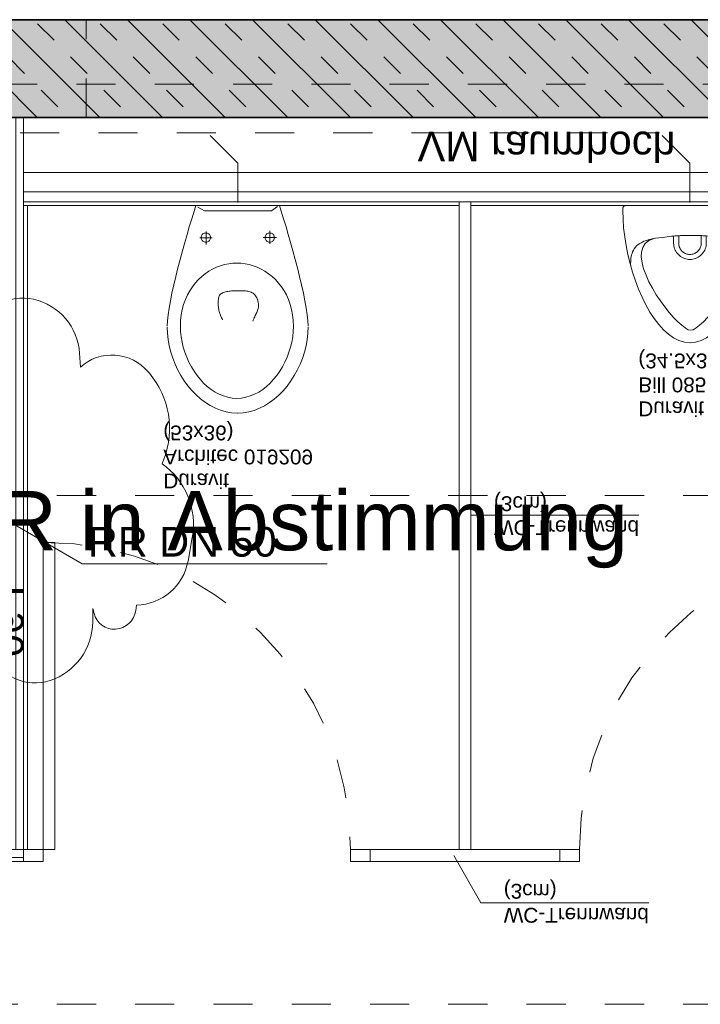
# Model space of a CAD drawing. Header units: metres. Extents: x -13 to 93, y -119 to 25.
# Tile 371 of 656: x 11.03 to 12.77, y -31.1 to -28.58. Entities that reach past the tile are written whole.
import ezdxf

# ---------------------------------------------------------------- set-up
doc = ezdxf.new("R2010")
doc.units = ezdxf.units.M
doc.header["$LTSCALE"] = 0.00508
for name, pattern in [('STYLE_05', [0.19684, 0.069505, -0.127335]), ('STYLE_06', [1.0537, 0.590515, -0.19684, 0.069505, -0.19684]), ('STYLE_12', [0.20828, 0.069425, -0.138855])]:
    doc.linetypes.add(name, pattern=pattern)
for name, color, linetype, lineweight in [('3-4-0 Innenwände', 7, 'Continuous', 35), ('3-4-0-1 IW Beton', 7, 'Continuous', 35), ('3-4-0-5 Trennwand', 7, 'Continuous', 35), ('3-4-2-2 NTragIW GK', 7, 'Continuous', 35), ('3-4-4 ITüren', 7, 'Continuous', 25), ('3-4-5 IWBekleidungen', 7, 'Continuous', 25), ('4-1-1 Abwasseranlgn', 7, 'Continuous', 25), ('4-1-2-1 Sanitärobjekte', 7, 'Continuous', 25), ('Plan-Achse', 1, 'STYLE_06', 18), ('Plan-Achsen-Fassade', 1, 'STYLE_06', 18), ('Plan-Text', 7, 'Continuous', 13), ('Plan-Text-Hinweis', 7, 'Continuous', 13), ('Plan-Text-Kerne', 7, 'Continuous', 13)]:
    doc.layers.add(name, color=color, linetype=linetype, lineweight=lineweight)
doc.styles.add('Arial', font='ARIAL.TTF')

# ---------------------------------------------------------------- blocks, each defined once
blk = doc.blocks.new('*U68')
at = {"layer": '4-1-2-1 Sanitärobjekte', "color": 7, "lineweight": 18}
for p, q in [((-0.0678, 0.317), (-0.0552, 0.3284)), ((-0.0552, 0.3284), (-0.042, 0.3376)), ((-0.042, 0.3376), (-0.0284, 0.3443)), ((-0.0284, 0.3443), (-0.0143, 0.3486)), ((-0.0143, 0.3486), (0.0002, 0.35)), ((0.0139, 0.3485), (-0.0006, 0.35)), ((0.028, 0.3443), (0.0139, 0.3485)), ((0.0417, 0.3374), (0.028, 0.3443)), ((0.055, 0.3281), (0.0417, 0.3374)), ((0.0677, 0.3166), (0.055, 0.3281)), ((-0.0915, 0.2885), (-0.08, 0.3037)), ((-0.08, 0.3037), (-0.0678, 0.317)), ((-0.0315, 0.2965), (-0.0214, 0.3056)), ((-0.0214, 0.3056), (-0.0124, 0.3125)), ((-0.0124, 0.3125), (-0.0047, 0.3168)), ((-0.0047, 0.3168), (0.0016, 0.3183)), ((0.0077, 0.3168), (0.0016, 0.3183)), ((0.0154, 0.3125), (0.0077, 0.3168)), ((0.0243, 0.3056), (0.0154, 0.3125)), ((0.0341, 0.2965), (0.0243, 0.3056)), ((0.08, 0.3032), (0.0677, 0.3166)), ((0.0917, 0.2878), (0.08, 0.3032)), ((-0.1025, 0.2717), (-0.0915, 0.2885)), ((-0.0533, 0.2727), (-0.0422, 0.2854)), ((-0.0422, 0.2854), (-0.0315, 0.2965)), ((0.0446, 0.2854), (0.0341, 0.2965)), ((0.0555, 0.2727), (0.0446, 0.2854)), ((0.1027, 0.2709), (0.0917, 0.2878)), ((-0.1224, 0.2341), (-0.1128, 0.2535)), ((-0.1128, 0.2535), (-0.1025, 0.2717)), ((-0.0756, 0.2434), (-0.0645, 0.2586)), ((-0.0645, 0.2586), (-0.0533, 0.2727)), ((0.0664, 0.2586), (0.0555, 0.2727)), ((0.0772, 0.2434), (0.0664, 0.2586)), ((0.1132, 0.2526), (0.1027, 0.2709)), ((0.1229, 0.233), (0.1132, 0.2526)), ((-0.1313, 0.2136), (-0.1224, 0.2341)), ((-0.0961, 0.211), (-0.0862, 0.2275)), ((-0.0862, 0.2275), (-0.0756, 0.2434)), ((0.0875, 0.2275), (0.0772, 0.2434)), ((0.0971, 0.211), (0.0875, 0.2275)), ((0.1319, 0.2124), (0.1229, 0.233)), ((-0.1394, 0.1922), (-0.1313, 0.2136)), ((-0.1049, 0.1944), (-0.0961, 0.211)), ((0.1056, 0.1944), (0.0971, 0.211)), ((0.1401, 0.191), (0.1319, 0.2124)), ((-0.1466, 0.1702), (-0.1394, 0.1922)), ((-0.1185, 0.1617), (-0.1125, 0.1778)), ((-0.1125, 0.1778), (-0.1049, 0.1944)), ((0.1128, 0.1778), (0.1056, 0.1944)), ((0.1185, 0.1617), (0.1128, 0.1778)), ((0.1475, 0.169), (0.1401, 0.191)), ((-0.1531, 0.1477), (-0.1466, 0.1702)), ((-0.1226, 0.1462), (-0.1185, 0.1617)), ((0.1223, 0.1462), (0.1185, 0.1617)), ((0.1541, 0.1465), (0.1475, 0.169)), ((0.1506, 0.155), (0.1506, 0.1509)), ((-0.1586, 0.1249), (-0.1531, 0.1477)), ((-0.1517, 0.1508), (-0.1517, 0.1467)), ((-0.1517, 0.1467), (-0.1516, 0.1425)), ((-0.1516, 0.1425), (-0.1513, 0.1384)), ((-0.1513, 0.1384), (-0.1509, 0.1342)), ((-0.1509, 0.1342), (-0.1502, 0.13)), ((-0.1502, 0.13), (-0.1493, 0.1259)), ((-0.1493, 0.1259), (-0.1481, 0.1218)), ((-0.1245, 0.1317), (-0.1226, 0.1462)), ((-0.124, 0.1185), (-0.1245, 0.1317)), ((-0.027, 0.1276), (-0.0297, 0.1251)), ((-0.0241, 0.1298), (-0.027, 0.1276)), ((-0.0211, 0.1317), (-0.0241, 0.1298)), ((-0.0178, 0.1334), (-0.0211, 0.1317)), ((-0.0145, 0.1348), (-0.0178, 0.1334)), ((-0.011, 0.1359), (-0.0145, 0.1348)), ((-0.0075, 0.1367), (-0.011, 0.1359)), ((-0.0039, 0.1372), (-0.0075, 0.1367)), ((-0.0002, 0.1373), (-0.0039, 0.1372)), ((0.0034, 0.1372), (-0.0002, 0.1373)), ((0.007, 0.1367), (0.0034, 0.1372)), ((0.0106, 0.1359), (0.007, 0.1367)), ((0.014, 0.1348), (0.0106, 0.1359)), ((0.0174, 0.1334), (0.014, 0.1348)), ((0.0206, 0.1317), (0.0174, 0.1334)), ((0.0237, 0.1298), (0.0206, 0.1317)), ((0.0266, 0.1276), (0.0237, 0.1298)), ((0.0292, 0.1251), (0.0266, 0.1276)), ((0.124, 0.1317), (0.1223, 0.1462)), ((0.1233, 0.1185), (0.124, 0.1317)), ((0.1481, 0.1291), (0.1468, 0.1247)), ((0.149, 0.1335), (0.1481, 0.1291)), ((0.1497, 0.1379), (0.149, 0.1335)), ((0.1501, 0.1423), (0.1497, 0.1379)), ((0.1504, 0.1466), (0.1501, 0.1423)), ((0.1506, 0.1509), (0.1504, 0.1466)), ((0.1598, 0.1238), (0.1541, 0.1465)), ((-0.1669, 0.0793), (-0.1633, 0.1021)), ((-0.1633, 0.1021), (-0.1586, 0.1249)), ((-0.1481, 0.1218), (-0.1466, 0.1178)), ((-0.1466, 0.1178), (-0.1447, 0.1139)), ((-0.1447, 0.1139), (-0.1424, 0.1101)), ((-0.1424, 0.1101), (-0.1396, 0.1064)), ((-0.1396, 0.1064), (-0.1364, 0.1029)), ((-0.1364, 0.1029), (-0.1326, 0.0996)), ((-0.1207, 0.1068), (-0.124, 0.1185)), ((-0.1145, 0.097), (-0.1207, 0.1068)), ((-0.0413, 0.103), (-0.0418, 0.0994)), ((-0.0405, 0.1065), (-0.0413, 0.103)), ((-0.0394, 0.11), (-0.0405, 0.1065)), ((-0.038, 0.1133), (-0.0394, 0.11)), ((-0.0363, 0.1165), (-0.038, 0.1133)), ((-0.0344, 0.1196), (-0.0363, 0.1165)), ((-0.0322, 0.1225), (-0.0344, 0.1196)), ((-0.0297, 0.1251), (-0.0322, 0.1225)), ((-0.0287, 0.1008), (-0.029, 0.0983)), ((-0.0281, 0.1032), (-0.0287, 0.1008)), ((-0.0274, 0.1056), (-0.0281, 0.1032)), ((-0.0264, 0.1079), (-0.0274, 0.1056)), ((-0.0252, 0.1102), (-0.0264, 0.1079)), ((-0.0239, 0.1123), (-0.0252, 0.1102)), ((-0.0223, 0.1143), (-0.0239, 0.1123)), ((-0.0206, 0.1161), (-0.0223, 0.1143)), ((-0.0188, 0.1178), (-0.0206, 0.1161)), ((-0.0168, 0.1193), (-0.0188, 0.1178)), ((-0.0147, 0.1207), (-0.0168, 0.1193)), ((-0.0124, 0.1218), (-0.0147, 0.1207)), ((-0.0101, 0.1228), (-0.0124, 0.1218)), ((-0.0077, 0.1236), (-0.0101, 0.1228)), ((-0.0052, 0.1241), (-0.0077, 0.1236)), ((-0.0028, 0.1244), (-0.0052, 0.1241)), ((-0.0002, 0.1245), (-0.0028, 0.1244)), ((0.0023, 0.1244), (-0.0002, 0.1245)), ((0.0048, 0.1241), (0.0023, 0.1244)), ((0.0072, 0.1236), (0.0048, 0.1241)), ((0.0096, 0.1228), (0.0072, 0.1236)), ((0.012, 0.1218), (0.0096, 0.1228)), ((0.0142, 0.1207), (0.012, 0.1218)), ((0.0163, 0.1193), (0.0142, 0.1207)), ((0.0183, 0.1178), (0.0163, 0.1193)), ((0.0202, 0.1161), (0.0183, 0.1178)), ((0.0219, 0.1143), (0.0202, 0.1161)), ((0.0234, 0.1123), (0.0219, 0.1143)), ((0.0248, 0.1102), (0.0234, 0.1123)), ((0.0259, 0.1079), (0.0248, 0.1102)), ((0.0269, 0.1056), (0.0259, 0.1079)), ((0.0276, 0.1032), (0.0269, 0.1056)), ((0.0282, 0.1008), (0.0276, 0.1032)), ((0.0285, 0.0983), (0.0282, 0.1008)), ((0.0317, 0.1225), (0.0292, 0.1251)), ((0.0339, 0.1196), (0.0317, 0.1225)), ((0.0359, 0.1165), (0.0339, 0.1196)), ((0.0375, 0.1133), (0.0359, 0.1165)), ((0.0389, 0.11), (0.0375, 0.1133)), ((0.04, 0.1065), (0.0389, 0.11)), ((0.0408, 0.103), (0.04, 0.1065)), ((0.0413, 0.0994), (0.0408, 0.103)), ((0.1134, 0.097), (0.1198, 0.1068)), ((0.1198, 0.1068), (0.1233, 0.1185)), ((0.1349, 0.1041), (0.1311, 0.1005)), ((0.1382, 0.108), (0.1349, 0.1041)), ((0.141, 0.112), (0.1382, 0.108)), ((0.1433, 0.1161), (0.141, 0.112)), ((0.1453, 0.1203), (0.1433, 0.1161)), ((0.1468, 0.1247), (0.1453, 0.1203)), ((0.1645, 0.101), (0.1598, 0.1238)), ((0.1682, 0.0784), (0.1645, 0.101)), ((-0.1696, 0.0569), (-0.1669, 0.0793)), ((-0.1326, 0.0996), (-0.1282, 0.0965)), ((-0.1282, 0.0965), (-0.1233, 0.0937)), ((-0.1233, 0.0937), (-0.1177, 0.091)), ((-0.1177, 0.091), (-0.1114, 0.0887)), ((-0.1049, 0.0893), (-0.1145, 0.097)), ((-0.1114, 0.0887), (-0.1044, 0.0866)), ((-0.0918, 0.0841), (-0.1049, 0.0893)), ((-0.1044, 0.0866), (-0.0966, 0.0848)), ((-0.0966, 0.0848), (-0.088, 0.0834)), ((-0.088, 0.0834), (-0.0794, 0.0822)), ((-0.0794, 0.0822), (-0.0716, 0.0812)), ((-0.0716, 0.0812), (-0.0645, 0.0802)), ((-0.0645, 0.0802), (-0.0581, 0.0795)), ((-0.0581, 0.0795), (-0.0524, 0.0788)), ((-0.0524, 0.0788), (-0.0471, 0.0782)), ((-0.0471, 0.0782), (-0.0424, 0.0777)), ((-0.0424, 0.0777), (-0.0381, 0.0774)), ((-0.0421, 0.0967), (-0.0421, 0.0775)), ((-0.0418, 0.0994), (-0.0419, 0.0967)), ((-0.0381, 0.0774), (-0.0342, 0.0771)), ((-0.0342, 0.0771), (-0.0306, 0.0768)), ((-0.0306, 0.0768), (-0.0273, 0.0767)), ((-0.029, 0.0983), (-0.0291, 0.0967)), ((-0.0289, 0.0967), (-0.0289, 0.0766)), ((-0.0273, 0.0767), (-0.0242, 0.0766)), ((-0.0242, 0.0766), (-0.0212, 0.0765)), ((-0.0212, 0.0765), (-0.0183, 0.0765)), ((-0.0183, 0.0765), (-0.0155, 0.0765)), ((-0.0155, 0.0765), (-0.0126, 0.0765)), ((-0.0126, 0.0765), (-0.0097, 0.0765)), ((-0.0097, 0.0765), (-0.0067, 0.0766)), ((-0.0067, 0.0766), (-0.0034, 0.0766)), ((-0.0034, 0.0766), (0.0001, 0.0766)), ((0.0036, 0.0764), (0.0001, 0.0764)), ((0.0068, 0.0763), (0.0036, 0.0764)), ((0.0098, 0.0763), (0.0068, 0.0763)), ((0.0127, 0.0763), (0.0098, 0.0763)), ((0.0154, 0.0762), (0.0127, 0.0763)), ((0.0182, 0.0762), (0.0154, 0.0762)), ((0.0209, 0.0762), (0.0182, 0.0762)), ((0.0237, 0.0763), (0.0209, 0.0762)), ((0.0267, 0.0763), (0.0237, 0.0763)), ((0.0299, 0.0765), (0.0267, 0.0763)), ((0.0286, 0.0958), (0.0285, 0.0983)), ((0.0287, 0.0958), (0.0287, 0.0766)), ((0.0333, 0.0767), (0.0299, 0.0765)), ((0.0371, 0.077), (0.0333, 0.0767)), ((0.0413, 0.0773), (0.0371, 0.077)), ((0.0414, 0.0967), (0.0413, 0.0994)), ((0.0459, 0.0778), (0.0413, 0.0773)), ((0.0414, 0.0967), (0.0414, 0.0771)), ((0.051, 0.0783), (0.0459, 0.0778)), ((0.0567, 0.079), (0.051, 0.0783)), ((0.063, 0.0798), (0.0567, 0.079)), ((0.07, 0.0807), (0.063, 0.0798)), ((0.0778, 0.0817), (0.07, 0.0807)), ((0.0864, 0.0829), (0.0778, 0.0817)), ((0.095, 0.0844), (0.0864, 0.0829)), ((0.0906, 0.0841), (0.1038, 0.0893)), ((0.1027, 0.0862), (0.095, 0.0844)), ((0.1098, 0.0885), (0.1027, 0.0862)), ((0.1038, 0.0893), (0.1134, 0.097)), ((0.1161, 0.091), (0.1098, 0.0885)), ((0.1217, 0.0939), (0.1161, 0.091)), ((0.1267, 0.0971), (0.1217, 0.0939)), ((0.1311, 0.1005), (0.1267, 0.0971)), ((0.171, 0.0562), (0.1682, 0.0784)), ((-0.1712, 0.0349), (-0.1696, 0.0569)), ((0.1726, 0.0345), (0.171, 0.0562)), ((-0.1718, 0.0135), (-0.1712, 0.0349)), ((0.1732, 0.0135), (0.1726, 0.0345)), ((-0.1718, 0.0119), (-0.1718, 0.0135)), ((-0.1718, 0.0104), (-0.1718, 0.0119)), ((-0.1717, 0.0091), (-0.1718, 0.0104)), ((-0.1716, 0.0078), (-0.1717, 0.0091)), ((-0.1715, 0.0067), (-0.1716, 0.0078)), ((-0.1714, 0.0056), (-0.1715, 0.0067)), ((-0.1712, 0.0047), (-0.1714, 0.0056)), ((-0.171, 0.0039), (-0.1712, 0.0047)), ((-0.1707, 0.0032), (-0.171, 0.0039)), ((-0.1704, 0.0025), (-0.1707, 0.0032)), ((-0.17, 0.002), (-0.1704, 0.0025)), ((-0.1696, 0.0015), (-0.17, 0.002)), ((-0.1691, 0.0011), (-0.1696, 0.0015)), ((-0.1685, 0.0008), (-0.1691, 0.0011)), ((-0.1678, 0.0005), (-0.1685, 0.0008)), ((-0.1671, 0.0003), (-0.1678, 0.0005)), ((-0.1663, 0.0002), (-0.1671, 0.0003)), ((-0.1654, 0.0001), (-0.1663, 0.0002)), ((-0.1644, 0), (-0.1654, 0.0001)), ((-0.1634, 0), (-0.1644, 0)), ((0.1643, 0), (-0.1643, 0)), ((0.1637, 0.0002), (0.1648, 0.0002)), ((0.1648, 0.0002), (0.1658, 0.0003)), ((0.1658, 0.0003), (0.1667, 0.0004)), ((0.1667, 0.0004), (0.1676, 0.0005)), ((0.1676, 0.0005), (0.1684, 0.0007)), ((0.1684, 0.0007), (0.1691, 0.001)), ((0.1691, 0.001), (0.1697, 0.0013)), ((0.1697, 0.0013), (0.1703, 0.0017)), ((0.1703, 0.0017), (0.1708, 0.0021)), ((0.1708, 0.0021), (0.1713, 0.0027)), ((0.1713, 0.0027), (0.1717, 0.0033)), ((0.1717, 0.0033), (0.172, 0.004)), ((0.172, 0.004), (0.1723, 0.0048)), ((0.1723, 0.0048), (0.1726, 0.0057)), ((0.1726, 0.0057), (0.1728, 0.0067)), ((0.1728, 0.0067), (0.1729, 0.0078)), ((0.1729, 0.0078), (0.1731, 0.0091)), ((0.1731, 0.0104), (0.1732, 0.0119)), ((0.1731, 0.0091), (0.1731, 0.0104)), ((0.1732, 0.0119), (0.1732, 0.0135))]:
    blk.add_line(p, q, dxfattribs=at)
blk = doc.blocks.new('urinal_duravit_bill_085135')
at = {"layer": '4-1-2-1 Sanitärobjekte', "color": 7}
blk.add_blockref('*U68', (0, 0), dxfattribs=at)
at = {"layer": 'Plan-Text', "insert": (-0.1321, 0.5381), "char_height": 0.037881, "attachment_point": 1, "line_spacing_factor": 0.970546, "style": 'Arial'}
blk.add_mtext('{\\C7;\\lDuravit\\PBill 085135\\P(34.5x35)}', dxfattribs=at)
blk = doc.blocks.new('*U73')
at = {"layer": '4-1-2-1 Sanitärobjekte', "color": 7, "lineweight": 18}
for p, q in [((-0.0297, 0.5265), (-0.0155, 0.5289)), ((-0.0155, 0.5289), (-0.001, 0.5297)), ((0.0138, 0.5292), (-0.0006, 0.53)), ((0.0281, 0.5268), (0.0138, 0.5292)), ((-0.0826, 0.5028), (-0.07, 0.5107)), ((-0.07, 0.5107), (-0.057, 0.5173)), ((-0.057, 0.5173), (-0.0435, 0.5226)), ((-0.0435, 0.5226), (-0.0297, 0.5265)), ((0.042, 0.5229), (0.0281, 0.5268)), ((0.0555, 0.5175), (0.042, 0.5229)), ((0.0686, 0.5109), (0.0555, 0.5175)), ((0.0813, 0.503), (0.0686, 0.5109)), ((-0.1168, 0.4725), (-0.106, 0.4836)), ((-0.106, 0.4836), (-0.0946, 0.4938)), ((-0.0946, 0.4938), (-0.0826, 0.5028)), ((-0.0473, 0.4817), (-0.0578, 0.476)), ((-0.0364, 0.4862), (-0.0473, 0.4817)), ((-0.0252, 0.4896), (-0.0364, 0.4862)), ((-0.0137, 0.4917), (-0.0252, 0.4896)), ((-0.002, 0.4924), (-0.0137, 0.4917)), ((-0.002, 0.4924), (0.0097, 0.4917)), ((0.0097, 0.4917), (0.0211, 0.4896)), ((0.0211, 0.4896), (0.0323, 0.4862)), ((0.0323, 0.4862), (0.0432, 0.4817)), ((0.0432, 0.4817), (0.0537, 0.476)), ((0.0934, 0.4939), (0.0813, 0.503)), ((0.105, 0.4838), (0.0934, 0.4939)), ((0.1159, 0.4727), (0.105, 0.4838)), ((-0.1364, 0.4477), (-0.127, 0.4605)), ((-0.127, 0.4605), (-0.1168, 0.4725)), ((-0.0869, 0.453), (-0.0956, 0.4436)), ((-0.0776, 0.4616), (-0.0869, 0.453)), ((-0.0679, 0.4693), (-0.0776, 0.4616)), ((-0.0578, 0.476), (-0.0679, 0.4693)), ((0.0537, 0.476), (0.0639, 0.4693)), ((0.0639, 0.4693), (0.0736, 0.4616)), ((0.0736, 0.4616), (0.0828, 0.453)), ((0.0828, 0.453), (0.0915, 0.4436)), ((0.1261, 0.4607), (0.1159, 0.4727)), ((0.1357, 0.4478), (0.1261, 0.4607)), ((-0.1528, 0.4199), (-0.145, 0.4341)), ((-0.145, 0.4341), (-0.1364, 0.4477)), ((-0.1037, 0.4335), (-0.1113, 0.4227)), ((-0.0956, 0.4436), (-0.1037, 0.4335)), ((0.0915, 0.4436), (0.0997, 0.4335)), ((0.0997, 0.4335), (0.1073, 0.4227)), ((0.1444, 0.4342), (0.1357, 0.4478)), ((0.1523, 0.42), (0.1444, 0.4342)), ((-0.1657, 0.3899), (-0.1597, 0.4052)), ((-0.1597, 0.4052), (-0.1528, 0.4199)), ((-0.1183, 0.4113), (-0.1245, 0.3994)), ((-0.1113, 0.4227), (-0.1183, 0.4113)), ((0.1073, 0.4227), (0.1142, 0.4113)), ((0.1142, 0.4113), (0.1205, 0.3994)), ((0.1594, 0.4052), (0.1523, 0.42)), ((0.1655, 0.39), (0.1594, 0.4052)), ((-0.1707, 0.3743), (-0.1657, 0.3899)), ((-0.1301, 0.3871), (-0.1349, 0.3744)), ((-0.1245, 0.3994), (-0.1301, 0.3871)), ((0.1205, 0.3994), (0.1261, 0.3871)), ((0.1261, 0.3871), (0.1309, 0.3744)), ((0.1705, 0.3743), (0.1655, 0.39)), ((-0.1776, 0.3421), (-0.1747, 0.3583)), ((-0.1747, 0.3583), (-0.1707, 0.3743)), ((-0.139, 0.3614), (-0.1422, 0.3483)), ((-0.1349, 0.3744), (-0.139, 0.3614)), ((0.1309, 0.3744), (0.1349, 0.3614)), ((0.1349, 0.3614), (0.1381, 0.3483)), ((0.1746, 0.3583), (0.1705, 0.3743)), ((0.1776, 0.3422), (0.1746, 0.3583)), ((-0.1794, 0.3258), (-0.1776, 0.3421)), ((-0.1445, 0.335), (-0.146, 0.3217)), ((-0.1422, 0.3483), (-0.1445, 0.335)), ((0.1381, 0.3483), (0.1405, 0.335)), ((0.1405, 0.335), (0.1419, 0.3217)), ((0.1794, 0.3258), (0.1776, 0.3422)), ((-0.18, 0.3095), (-0.1794, 0.3258)), ((-0.18, 0.3074), (-0.1794, 0.2942)), ((-0.146, 0.3217), (-0.1464, 0.3084)), ((-0.1464, 0.3084), (-0.1459, 0.2933)), ((0.1424, 0.3084), (0.1418, 0.2933)), ((0.1419, 0.3217), (0.1424, 0.3084)), ((0.18, 0.3095), (0.1794, 0.3258)), ((0.18, 0.3074), (0.1794, 0.2942)), ((-0.1794, 0.2942), (-0.1779, 0.2788)), ((-0.1779, 0.2788), (-0.1753, 0.2617)), ((-0.1459, 0.2933), (-0.1443, 0.2789)), ((-0.1443, 0.2789), (-0.1417, 0.2651)), ((-0.0458, 0.2751), (-0.045, 0.2776)), ((-0.045, 0.2776), (-0.0441, 0.28)), ((-0.0441, 0.28), (-0.0431, 0.2824)), ((-0.0431, 0.2824), (-0.0421, 0.2847)), ((-0.0421, 0.2847), (-0.041, 0.2869)), ((-0.041, 0.2869), (-0.0398, 0.2891)), ((-0.0398, 0.2891), (-0.0386, 0.2913)), ((0.0386, 0.2953), (0.0398, 0.2922)), ((0.0398, 0.2922), (0.041, 0.2892)), ((0.041, 0.2892), (0.0423, 0.2864)), ((0.0423, 0.2864), (0.0436, 0.2836)), ((0.0436, 0.2836), (0.0449, 0.2809)), ((0.0449, 0.2809), (0.0462, 0.2783)), ((0.0462, 0.2783), (0.0475, 0.2757)), ((0.1402, 0.2789), (0.1376, 0.2651)), ((0.1418, 0.2933), (0.1402, 0.2789)), ((0.1779, 0.2788), (0.1753, 0.2617)), ((0.1794, 0.2942), (0.1779, 0.2788)), ((-0.1753, 0.2617), (-0.172, 0.2431)), ((-0.1417, 0.2651), (-0.1381, 0.2521)), ((-0.1381, 0.2521), (-0.1337, 0.2397)), ((-0.0497, 0.2526), (-0.0495, 0.2557)), ((-0.0497, 0.2494), (-0.0497, 0.2526)), ((-0.0495, 0.2557), (-0.0492, 0.2587)), ((-0.0492, 0.2587), (-0.0489, 0.2617)), ((-0.0489, 0.2617), (-0.0485, 0.2645)), ((-0.0485, 0.2645), (-0.0479, 0.2673)), ((-0.0479, 0.2673), (-0.0473, 0.27)), ((-0.0473, 0.27), (-0.0466, 0.2726)), ((-0.0466, 0.2726), (-0.0458, 0.2751)), ((0.0475, 0.2757), (0.0487, 0.2731)), ((0.0487, 0.2731), (0.0499, 0.2705)), ((0.0499, 0.2705), (0.0509, 0.2679)), ((0.0509, 0.2679), (0.0517, 0.2652)), ((0.0517, 0.2652), (0.0524, 0.2625)), ((0.0524, 0.2625), (0.0529, 0.2597)), ((0.0529, 0.2597), (0.0532, 0.2567)), ((0.0532, 0.2537), (0.053, 0.2505)), ((0.0532, 0.2567), (0.0532, 0.2537)), ((0.1341, 0.2521), (0.1296, 0.2397)), ((0.1376, 0.2651), (0.1341, 0.2521)), ((0.1753, 0.2617), (0.172, 0.2431)), ((-0.172, 0.2431), (-0.168, 0.2232)), ((-0.1337, 0.2397), (-0.1284, 0.2281)), ((-0.1284, 0.2281), (-0.1224, 0.2172)), ((-0.0497, 0.2461), (-0.0497, 0.2494)), ((-0.0495, 0.2428), (-0.0497, 0.2461)), ((-0.0492, 0.2393), (-0.0495, 0.2428)), ((-0.0488, 0.2357), (-0.0492, 0.2393)), ((-0.0483, 0.2332), (-0.0488, 0.2357)), ((-0.0474, 0.231), (-0.0483, 0.2332)), ((-0.0462, 0.229), (-0.0474, 0.231)), ((-0.0447, 0.2272), (-0.0462, 0.229)), ((-0.0429, 0.2256), (-0.0447, 0.2272)), ((0.0437, 0.2277), (0.0416, 0.2256)), ((0.0456, 0.23), (0.0437, 0.2277)), ((0.0473, 0.2327), (0.0456, 0.23)), ((0.0488, 0.2357), (0.0473, 0.2327)), ((0.0504, 0.2397), (0.0488, 0.2357)), ((0.0516, 0.2435), (0.0504, 0.2397)), ((0.0525, 0.2471), (0.0516, 0.2435)), ((0.053, 0.2505), (0.0525, 0.2471)), ((0.1244, 0.2281), (0.1184, 0.2172)), ((0.1296, 0.2397), (0.1244, 0.2281)), ((0.172, 0.2431), (0.168, 0.2232)), ((-0.168, 0.2232), (-0.1634, 0.2024)), ((-0.1634, 0.2024), (-0.1582, 0.1809)), ((-0.1224, 0.2172), (-0.1157, 0.207)), ((-0.1157, 0.207), (-0.1083, 0.1976)), ((-0.0408, 0.2242), (-0.0429, 0.2256)), ((-0.0386, 0.2229), (-0.0408, 0.2242)), ((-0.0361, 0.2219), (-0.0386, 0.2229)), ((-0.0335, 0.2209), (-0.0361, 0.2219)), ((-0.0307, 0.2202), (-0.0335, 0.2209)), ((-0.0279, 0.2195), (-0.0307, 0.2202)), ((-0.0249, 0.219), (-0.0279, 0.2195)), ((-0.0219, 0.2185), (-0.0249, 0.219)), ((-0.0189, 0.2182), (-0.0219, 0.2185)), ((-0.0159, 0.2179), (-0.0189, 0.2182)), ((-0.0129, 0.2177), (-0.0159, 0.2179)), ((-0.01, 0.2176), (-0.0129, 0.2177)), ((-0.0072, 0.2175), (-0.01, 0.2176)), ((-0.0046, 0.2175), (-0.0072, 0.2175)), ((-0.002, 0.2175), (-0.0046, 0.2175)), ((0.0005, 0.2175), (-0.002, 0.2175)), ((0.0031, 0.2174), (0.0005, 0.2175)), ((0.0058, 0.2174), (0.0031, 0.2174)), ((0.0086, 0.2174), (0.0058, 0.2174)), ((0.0115, 0.2174), (0.0086, 0.2174)), ((0.0144, 0.2174), (0.0115, 0.2174)), ((0.0173, 0.2176), (0.0144, 0.2174)), ((0.0203, 0.2178), (0.0173, 0.2176)), ((0.0232, 0.2181), (0.0203, 0.2178)), ((0.0261, 0.2186), (0.0232, 0.2181)), ((0.0289, 0.2193), (0.0261, 0.2186)), ((0.0316, 0.2201), (0.0289, 0.2193)), ((0.0343, 0.2211), (0.0316, 0.2201)), ((0.0369, 0.2224), (0.0343, 0.2211)), ((0.0393, 0.2239), (0.0369, 0.2224)), ((0.0416, 0.2256), (0.0393, 0.2239)), ((0.1116, 0.207), (0.1043, 0.1976)), ((0.1184, 0.2172), (0.1116, 0.207)), ((0.1634, 0.2024), (0.1582, 0.1809)), ((0.168, 0.2232), (0.1634, 0.2024)), ((-0.1582, 0.1809), (-0.1528, 0.1591)), ((-0.1083, 0.1976), (-0.1004, 0.189)), ((-0.1004, 0.189), (-0.0919, 0.1811)), ((-0.0919, 0.1811), (-0.083, 0.174)), ((0.0879, 0.1811), (0.0789, 0.174)), ((0.0963, 0.189), (0.0879, 0.1811)), ((0.1043, 0.1976), (0.0963, 0.189)), ((0.1582, 0.1809), (0.1528, 0.1591)), ((-0.1528, 0.1591), (-0.147, 0.1372)), ((-0.083, 0.174), (-0.0737, 0.1677)), ((-0.0737, 0.1677), (-0.064, 0.1622)), ((-0.064, 0.1622), (-0.054, 0.1575)), ((-0.054, 0.1575), (-0.0439, 0.1537)), ((-0.0439, 0.1537), (-0.0335, 0.1507)), ((0.0398, 0.1537), (0.0294, 0.1507)), ((0.05, 0.1575), (0.0398, 0.1537)), ((0.0599, 0.1622), (0.05, 0.1575)), ((0.0696, 0.1677), (0.0599, 0.1622)), ((0.0789, 0.174), (0.0696, 0.1677)), ((0.1528, 0.1591), (0.147, 0.1372)), ((-0.147, 0.1372), (-0.1411, 0.1154)), ((-0.0335, 0.1507), (-0.023, 0.1485)), ((-0.023, 0.1485), (-0.0125, 0.1472)), ((-0.0125, 0.1472), (-0.002, 0.1468)), ((0.0085, 0.1472), (-0.002, 0.1468)), ((0.019, 0.1485), (0.0085, 0.1472)), ((0.0294, 0.1507), (0.019, 0.1485)), ((0.147, 0.1372), (0.1411, 0.1154)), ((-0.1411, 0.1154), (-0.1351, 0.0942)), ((0.1411, 0.1154), (0.1351, 0.0942)), ((-0.1351, 0.0942), (-0.1293, 0.0737)), ((-0.0648, 0.0822), (-0.097, 0.0822)), ((-0.0929, 0.0835), (-0.0931, 0.0814)), ((-0.0931, 0.0814), (-0.0929, 0.0794)), ((-0.0924, 0.0854), (-0.0929, 0.0835)), ((-0.0929, 0.0794), (-0.0924, 0.0774)), ((-0.0915, 0.0873), (-0.0924, 0.0854)), ((-0.0924, 0.0774), (-0.0915, 0.0756)), ((-0.0903, 0.089), (-0.0915, 0.0873)), ((-0.0915, 0.0756), (-0.0903, 0.0739)), ((-0.0889, 0.0904), (-0.0903, 0.089)), ((-0.0872, 0.0916), (-0.0889, 0.0904)), ((-0.0853, 0.0925), (-0.0872, 0.0916)), ((-0.0833, 0.093), (-0.0853, 0.0925)), ((-0.0813, 0.0932), (-0.0833, 0.093)), ((-0.0792, 0.093), (-0.0813, 0.0932)), ((-0.0803, 0.0989), (-0.0803, 0.0658)), ((-0.0772, 0.0925), (-0.0792, 0.093)), ((-0.0754, 0.0916), (-0.0772, 0.0925)), ((-0.0737, 0.0904), (-0.0754, 0.0916)), ((-0.0722, 0.089), (-0.0737, 0.0904)), ((-0.071, 0.0873), (-0.0722, 0.089)), ((-0.0722, 0.0739), (-0.071, 0.0756)), ((-0.0702, 0.0854), (-0.071, 0.0873)), ((-0.071, 0.0756), (-0.0702, 0.0774)), ((-0.0696, 0.0835), (-0.0702, 0.0854)), ((-0.0702, 0.0774), (-0.0696, 0.0794)), ((-0.0695, 0.0814), (-0.0696, 0.0835)), ((-0.0696, 0.0794), (-0.0695, 0.0814)), ((0.0988, 0.0812), (0.0655, 0.0812)), ((0.0703, 0.0835), (0.0701, 0.0814)), ((0.0701, 0.0814), (0.0703, 0.0794)), ((0.0708, 0.0854), (0.0703, 0.0835)), ((0.0703, 0.0794), (0.0708, 0.0774)), ((0.0717, 0.0873), (0.0708, 0.0854)), ((0.0708, 0.0774), (0.0717, 0.0756)), ((0.0729, 0.089), (0.0717, 0.0873)), ((0.0717, 0.0756), (0.0729, 0.0739)), ((0.0743, 0.0904), (0.0729, 0.089)), ((0.076, 0.0916), (0.0743, 0.0904)), ((0.0779, 0.0925), (0.076, 0.0916)), ((0.0799, 0.093), (0.0779, 0.0925)), ((0.0819, 0.0932), (0.0799, 0.093)), ((0.084, 0.093), (0.0819, 0.0932)), ((0.082, 0.0971), (0.082, 0.0643)), ((0.086, 0.0925), (0.084, 0.093)), ((0.0878, 0.0916), (0.086, 0.0925)), ((0.0895, 0.0904), (0.0878, 0.0916)), ((0.091, 0.089), (0.0895, 0.0904)), ((0.0922, 0.0873), (0.091, 0.089)), ((0.091, 0.0739), (0.0922, 0.0756)), ((0.093, 0.0854), (0.0922, 0.0873)), ((0.0922, 0.0756), (0.093, 0.0774)), ((0.0936, 0.0835), (0.093, 0.0854)), ((0.093, 0.0774), (0.0936, 0.0794)), ((0.0938, 0.0814), (0.0936, 0.0835)), ((0.0936, 0.0794), (0.0938, 0.0814)), ((0.1351, 0.0942), (0.1293, 0.0737)), ((-0.1293, 0.0737), (-0.1235, 0.0543)), ((-0.1235, 0.0543), (-0.1181, 0.0363)), ((-0.0903, 0.0739), (-0.0889, 0.0724)), ((-0.0889, 0.0724), (-0.0872, 0.0713)), ((-0.0872, 0.0713), (-0.0853, 0.0704)), ((-0.0853, 0.0704), (-0.0833, 0.0699)), ((-0.0833, 0.0699), (-0.0813, 0.0697)), ((-0.0813, 0.0697), (-0.0792, 0.0699)), ((-0.0792, 0.0699), (-0.0772, 0.0704)), ((-0.0772, 0.0704), (-0.0754, 0.0713)), ((-0.0754, 0.0713), (-0.0737, 0.0724)), ((-0.0737, 0.0724), (-0.0722, 0.0739)), ((0.0729, 0.0739), (0.0743, 0.0724)), ((0.0743, 0.0724), (0.076, 0.0713)), ((0.076, 0.0713), (0.0779, 0.0704)), ((0.0779, 0.0704), (0.0799, 0.0699)), ((0.0799, 0.0699), (0.0819, 0.0697)), ((0.0819, 0.0697), (0.084, 0.0699)), ((0.084, 0.0699), (0.086, 0.0704)), ((0.086, 0.0704), (0.0878, 0.0713)), ((0.0878, 0.0713), (0.0895, 0.0724)), ((0.0895, 0.0724), (0.091, 0.0739)), ((0.1235, 0.0543), (0.1181, 0.0363)), ((0.1293, 0.0737), (0.1235, 0.0543)), ((-0.1181, 0.0363), (-0.1131, 0.0198)), ((0.1181, 0.0363), (0.1131, 0.0198)), ((-0.1131, 0.0198), (-0.1085, 0.0053)), ((-0.1085, 0.0053), (-0.1069, 0)), ((-0.1069, 0), (0.1069, 0)), ((-0.0845, 0.0136), (-0.1018, 0.0035)), ((0.0863, 0.0136), (-0.0845, 0.0136)), ((0.1016, 0.0025), (0.0863, 0.0136)), ((0.1085, 0.0053), (0.1069, 0)), ((0.1131, 0.0198), (0.1085, 0.0053))]:
    blk.add_line(p, q, dxfattribs=at)
blk = doc.blocks.new('wc_duravit_architec_019209')
at = {"layer": '4-1-2-1 Sanitärobjekte', "color": 7}
blk.add_blockref('*U73', (0, 0), dxfattribs=at)
at = {"layer": 'Plan-Text', "insert": (-0.19, 0.7221), "char_height": 0.037881, "attachment_point": 1, "line_spacing_factor": 0.970546, "style": 'Arial'}
blk.add_mtext('{\\C7;\\lDuravit\\PArchitec 019209\\P(53x36)}', dxfattribs=at)
blk = doc.blocks.new('*U283')
at = {"layer": '3-4-4 ITüren', "color": 7, "linetype": 'Continuous', "lineweight": 18}
for points in [[(3.39, -5.565), (3.44, -5.565), (3.44, -5.595), (3.39, -5.595)], [(4.225, -5.565), (4.275, -5.565), (4.275, -5.595), (4.225, -5.595)], [(3.44, -5.595), (3.47, -5.595), (3.47, -6.3799), (3.44, -6.3799)]]:
    blk.add_lwpolyline(points, close=True, dxfattribs=at)
at = {"layer": '3-4-4 ITüren', "color": 7, "linetype": 'STYLE_05', "lineweight": 18}
blk.add_arc((3.44, -5.595), 0.785, 270, 0, dxfattribs=at)
blk = doc.blocks.new('*U284')
at = {"layer": '3-4-4 ITüren', "color": 7, "linetype": 'Continuous', "lineweight": 18}
for points in [[(4.76, -5.565), (4.81, -5.565), (4.81, -5.595), (4.76, -5.595)], [(5.595, -5.565), (5.645, -5.565), (5.645, -5.595), (5.595, -5.595)], [(5.565, -5.595), (5.595, -5.595), (5.595, -6.3799), (5.565, -6.3799)]]:
    blk.add_lwpolyline(points, close=True, dxfattribs=at)
at = {"layer": '3-4-4 ITüren', "color": 7, "linetype": 'STYLE_05', "lineweight": 18}
blk.add_arc((5.595, -5.595), 0.785, 180, 270, dxfattribs=at)
blk = doc.blocks.new('*U310')
at = {"layer": '4-1-1 Abwasseranlgn', "color": 5, "linetype": 'STYLE_05', "lineweight": 13}
for p, q in [((3.9369, -7.3482), (3.9369, -7.2006)), ((5.0919, -7.3482), (5.0919, -7.2006)), ((3.9369, -7.3482), (3.8594, -7.4257)), ((5.0919, -7.3482), (5.0144, -7.4257)), ((3.1812, -7.4257), (5.0144, -7.4257))]:
    blk.add_line(p, q, dxfattribs=at)
blk = doc.blocks.new('kern_h-gross+d-normal (2D)')
at = {"layer": '3-4-0-1 IW Beton', "linetype": 'Continuous', "lineweight": 0}
blk.add_hatch(color=255, dxfattribs=at).paths.add_polyline_path([(5.86500338, -7.645), (5.69500338, -7.645), (5.69500338, -7.715), (0.96, -7.715), (0.96, -7.71), (-0.4, -7.71), (-0.4, -7.385), (-0.3, -7.385), (-0.3, -5.565), (-0.05, -5.565), (-0.05, -7.465), (5.86500338, -7.465)])
at = {"layer": '3-4-0-1 IW Beton', "linetype": 'Continuous', "lineweight": 13}
h = blk.add_hatch(dxfattribs=at)
h.set_pattern_fill('STAHLBETON_1_50', style=0, pattern_type=2)
h.set_pattern_definition([(45, (0, 0), (0.16, 0), []), (45, (0.08, 0), (0.16, 0), [0.06, -0.06])])
h.paths.add_polyline_path([(5.86500338, -7.645), (5.69500338, -7.645), (5.69500338, -7.715), (0.96, -7.715), (0.96, -7.71), (-0.4, -7.71), (-0.4, -7.385), (-0.3, -7.385), (-0.3, -5.565), (-0.05, -5.565), (-0.05, -7.465), (5.86500338, -7.465)])
at = {"layer": '3-4-0 Innenwände', "color": 7, "linetype": 'STYLE_12', "lineweight": 18}
blk.add_line((3.55, -7.465), (3.55, -7.715), dxfattribs=at)
at = {"layer": '3-4-0-1 IW Beton', "linetype": 'Continuous'}
blk.add_lwpolyline([(5.86500338, -7.645), (5.69500338, -7.645), (5.69500338, -7.715), (0.96, -7.715), (0.96, -7.71), (-0.4, -7.71), (-0.4, -7.385), (-0.3, -7.385), (-0.3, -5.565), (-0.05, -5.565), (-0.05, -7.465), (5.86500338, -7.465)], close=True, dxfattribs=at)
at = {"layer": '3-4-0-5 Trennwand', "color": 7, "linetype": 'Continuous', "lineweight": 18}
for points in [[(4.275, -5.565), (4.76, -5.565), (4.76, -5.595), (4.275, -5.595)], [(4.5025, -5.595), (4.5325, -5.595), (4.5325, -7.25), (4.5025, -7.25)]]:
    blk.add_lwpolyline(points, close=True, dxfattribs=at)
at = {"layer": '3-4-2-2 NTragIW GK', "color": 7, "linetype": 'Continuous', "lineweight": 18}
for points in [[(2.93, -5.595), (3.39, -5.595), (3.39, -5.575), (2.93, -5.575)], [(3.37, -7.465), (3.37, -5.595), (3.39, -5.595), (3.39, -7.465)], [(3.39, -7.275), (5.675, -7.275), (5.675, -7.25), (3.39, -7.25)], [(3.39, -7.275), (5.645, -7.275), (5.645, -7.325), (3.39, -7.325)]]:
    blk.add_lwpolyline(points, close=True, dxfattribs=at)
at = {"layer": '3-4-5 IWBekleidungen', "color": 7, "linetype": 'Continuous', "lineweight": 18}
for points in [[(3.39, -5.565), (2.07, -5.565), (2.07, -5.575), (3.39, -5.575)], [(3.4, -7.24), (3.4, -5.595), (3.39, -5.595), (3.39, -7.24)], [(3.39, -7.24), (3.39, -7.25), (4.5025, -7.25), (4.5025, -7.24)], [(4.5325, -7.25), (5.645, -7.25), (5.645, -7.24), (4.5325, -7.24)]]:
    blk.add_lwpolyline(points, close=True, dxfattribs=at)
at = {"layer": 'Plan-Text-Kerne', "color": 7, "linetype": 'Continuous', "lineweight": 18}
for p, q in [((4.48872627, -5.58006278), (4.55845739, -5.45928494)), ((4.98701956, -5.45928494), (4.55845739, -5.45928494)), ((4.96206331, -6.44928494), (4.53350114, -6.44928494))]:
    blk.add_line(p, q, dxfattribs=at)
at = {"layer": '3-4-4 ITüren', "color": 7}
for name in ['*U283', '*U284']:
    blk.add_blockref(name, (0, 0), dxfattribs=at)
at = {"layer": '4-1-1 Abwasseranlgn', "color": 7}
blk.add_blockref('*U310', (0, 0), dxfattribs=at)
at = {"layer": '4-1-2-1 Sanitärobjekte', "color": 7}
for name, p in [('wc_duravit_architec_019209', (3.93685497, -7.24)), ('urinal_duravit_bill_085135', (5.0925, -7.24))]:
    blk.add_blockref(name, p, dxfattribs=at)
at = {"layer": 'Plan-Text-Kerne', "color": 7, "attachment_point": 1, "line_spacing_factor": 0.970546, "style": 'Arial'}
for s, insert, char_height in [('WC-Trennwand\\P(3cm)', (4.61660289, -5.40852741), 0.037881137), ('WC-Trennwand\\P(3cm)', (4.59164664, -6.39852741), 0.037881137), ('VM raumhoch', (4.39651164, -7.35328003), 0.0757622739)]:
    blk.add_mtext(s, dxfattribs=dict(at, insert=insert, char_height=char_height))
at = {"layer": 'Plan-Text-Kerne', "color": 7, "insert": (3.31400315, -6.26931079), "char_height": 0.075762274, "attachment_point": 1, "rotation": 90, "line_spacing_factor": 0.970546, "style": 'Arial'}
blk.add_mtext('F90\\P', dxfattribs=at)

msp = doc.modelspace()

# ---------------------------------------------------------------- linework, layer by layer
at = {"layer": 'Plan-Achsen-Fassade', "color": 9}
for p, q in [((-0.475, -29.8), (13.475, -29.8)), ((-0.475, -31.1), (13.475, -31.1))]:
    msp.add_line(p, q, dxfattribs=at)

# ---------------------------------------------------------------- next in the draw order: block references
at = {"layer": '3-4-0 Innenwände', "color": 7, "xscale": -1, "rotation": 180}
msp.add_blockref('kern_h-gross+d-normal (2D)', (7.65, -36.3), dxfattribs=at)

# ---------------------------------------------------------------- next in the draw order: linework, layer by layer
at = {"layer": 'Plan-Achse'}
msp.add_line((-9.42493716, -28.75), (50.475, -28.75), dxfattribs=at)
at = {"layer": 'Plan-Text-Hinweis', "color": 7, "linetype": 'Continuous'}
for p, q in [((10.8, -29.75), (11.19, -29.9751666)), ((11.19, -29.9751666), (11.81585469, -29.9751666))]:
    msp.add_line(p, q, dxfattribs=at)
at = {"layer": 'Plan-Text-Hinweis', "color": 3, "lineweight": 13, "flags": 128}
for points in [[(10.9192968, -29.38117905, -0.3845315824), (11.06555939, -29.29915931, -0.3326953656), (11.18280929, -29.43687061), (11.18503434, -29.47216219, -0.4219752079), (11.35806241, -29.48444259), (11.3612893, -29.48826336, -0.2741940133), (11.39806859, -29.70765646), (11.39362504, -29.71914236, -0.2915267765), (11.47083664, -29.90769402), (11.46, -29.96770148, -0.3563902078), (11.32842066, -30.08020899), (11.32632594, -30.09421282, -0.3501968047), (11.27512162, -30.14178229, -0.3678532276), (11.22008811, -30.10165098), (11.2169472, -30.08857565)], [(11.2169472, -30.08857565), (11.21671918, -30.12289513, -0.3216373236), (11.10752969, -30.27296049, -0.3945411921), (10.95599248, -30.20306198)]]:
    msp.add_lwpolyline(points, format="xyb", dxfattribs=at)

# ---------------------------------------------------------------- next in the draw order: texts
at = {"layer": 'Plan-Text-Hinweis', "color": 3, "insert": (10.00765038, -29.78883569), "char_height": 0.1515245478, "attachment_point": 1, "line_spacing_factor": 0.967741, "style": 'Arial'}
msp.add_mtext('Position RR in Abstimmung', dxfattribs=at)
at = {"layer": 'Plan-Text-Hinweis', "color": 7, "insert": (11.20422917, -29.8807763), "char_height": 0.075762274, "attachment_point": 1, "line_spacing_factor": 0.967741, "style": 'Arial'}
msp.add_mtext('RR DN 50', dxfattribs=at)

doc.saveas('drawing.dxf')
